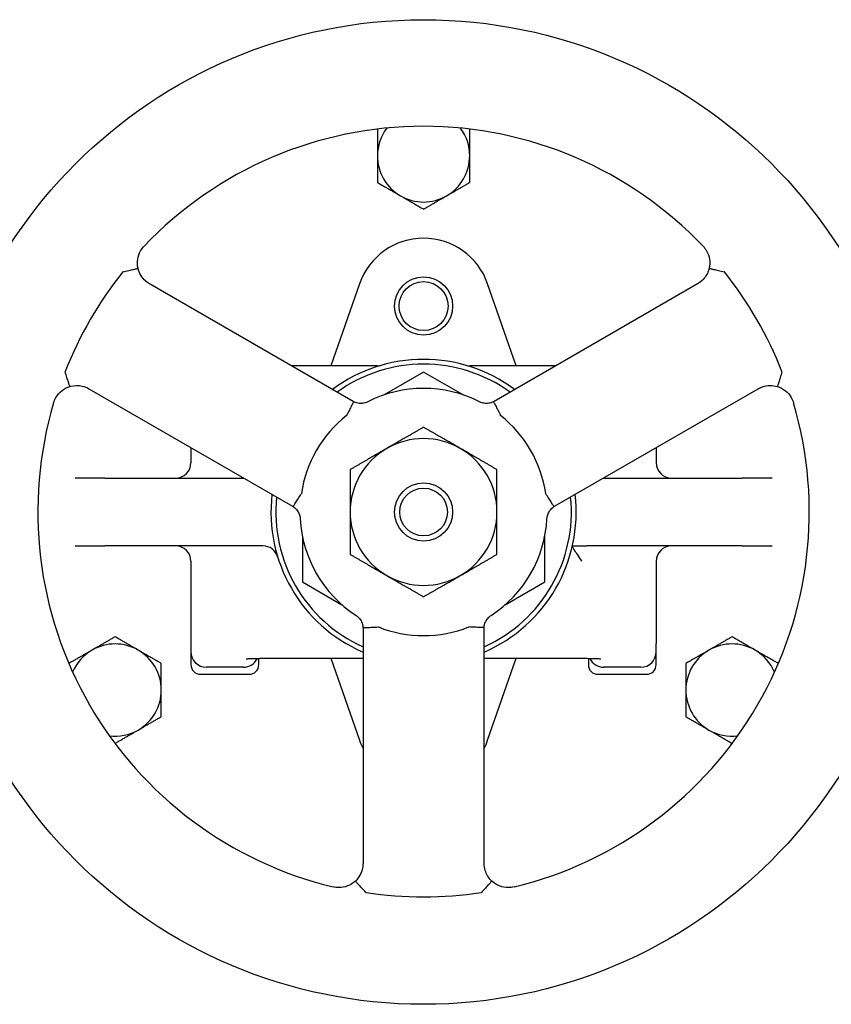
# Model space of a CAD drawing. Header units: inches. Extents: x 18 to 846, y -67 to 561.
# Tile 481 of 656: x 455.15 to 461.75, y 301.53 to 309.53. Entities that reach past the tile are written whole.
import ezdxf

# ---------------------------------------------------------------- set-up
doc = ezdxf.new("R2010")
doc.units = ezdxf.units.IN
doc.header["$LTSCALE"] = 24
doc.header["$MEASUREMENT"] = 0
doc.layers.add('Visible (ANSI)', color=7, linetype='Continuous', lineweight=30)

msp = doc.modelspace()

# ---------------------------------------------------------------- linework, layer by layer
at = {"layer": 'Visible (ANSI)'}
for p, q in [((457.86081, 306.43172), (456.20694, 307.38658)), ((457.91301, 307.38766), (457.68006, 306.71996)), ((459.1868, 306.71996), (458.95385, 307.38766)), ((460.65991, 307.38658), (459.90669, 306.95171)), ((459.90669, 306.95171), (459.00605, 306.43172)), ((458.05622, 306.71996), (457.36157, 306.71996)), ((458.43343, 306.66938), (458.11263, 306.48417)), ((458.75423, 306.48417), (458.43343, 306.66938)), ((459.50529, 306.71996), (458.81063, 306.71996)), ((455.71482, 306.5342), (457.36868, 305.57934)), ((459.49817, 305.57934), (461.15204, 306.5342)), ((456.54367, 306.05566), (456.54367, 305.93346)), ((460.32319, 306.05566), (460.32319, 305.93346)), ((455.64472, 305.80846), (455.60257, 305.80846)), ((455.84512, 305.80846), (455.64472, 305.80846)), ((455.84512, 305.80846), (456.97184, 305.80846)), ((459.89502, 305.80846), (461.02174, 305.80846)), ((461.22214, 305.80846), (461.02174, 305.80846)), ((461.26428, 305.80846), (461.22214, 305.80846)), ((457.44918, 305.33503), (457.44918, 304.96461)), ((459.41768, 304.96461), (459.41768, 305.33503)), ((455.60257, 305.25727), (455.64472, 305.25727)), ((455.64472, 305.25727), (455.84512, 305.25727)), ((457.12837, 305.25727), (455.84512, 305.25727)), ((459.64258, 305.25727), (459.75862, 305.25727)), ((461.02174, 305.25727), (459.75862, 305.25727)), ((461.02174, 305.25727), (461.22214, 305.25727)), ((461.22214, 305.25727), (461.26428, 305.25727)), ((456.54367, 305.13227), (456.54367, 304.46342)), ((460.32319, 305.13227), (460.32319, 304.46342)), ((457.44918, 304.96461), (457.76998, 304.77939)), ((459.09688, 304.77939), (459.41768, 304.96461)), ((457.9413, 304.58753), (457.9413, 302.67781)), ((458.92555, 302.67781), (458.92555, 304.58753)), ((456.54367, 304.46342), (456.54367, 304.39682)), ((460.32319, 304.39682), (460.32319, 304.46342)), ((456.54367, 304.39682), (456.54367, 304.29271)), ((457.09485, 304.29271), (457.09485, 304.34399)), ((457.2917, 304.34577), (457.9413, 304.34577)), ((457.68006, 304.34577), (457.91301, 303.67807)), ((458.92555, 304.34577), (459.57516, 304.34577)), ((458.95385, 303.67807), (459.1868, 304.34577)), ((459.77201, 304.34399), (459.77201, 304.29271)), ((460.32319, 304.29271), (460.32319, 304.39682)), ((456.96985, 304.27178), (456.66867, 304.27178)), ((460.19819, 304.27178), (459.89701, 304.27178)), ((456.62241, 304.21397), (457.01611, 304.21397)), ((459.85075, 304.21397), (460.24445, 304.21397))]:
    msp.add_line(p, q, dxfattribs=at)
for centre, radius in [((458.43343, 305.53286), 4), ((458.43343, 307.20609), 0.23622), ((458.43343, 307.20609), 0.19894), ((458.43343, 305.53286), 0.23622), ((458.43343, 305.53286), 0.19396)]:
    msp.add_circle(centre, radius, dxfattribs=at)
for centre, radius, start, end in [((458.43343, 305.53286), 3.13386, 43.567129, 136.432871), ((458.43343, 308.42657), 0.375, 142.972428, 180), ((458.43343, 308.42657), 0.375, 0, 37.027572), ((458.43343, 308.42657), 0.375, 180, 240), ((458.43343, 308.42657), 0.375, 300, 0), ((458.43343, 308.42657), 0.375, 240, 300), ((458.43343, 307.20609), 0.55118, 19.233076, 160.766924), ((458.43343, 305.53286), 3.12676, 141.399676, 158.600324), ((458.43343, 305.53286), 3.12676, 21.399676, 38.600324), ((458.43343, 305.53286), 1.24016, 53.379868, 126.620132), ((458.43343, 305.53286), 1.20079, 54.194537, 125.805463), ((458.05621, 306.84712), 0.12716, 270.004016, 286.01595), ((458.81064, 306.8471), 0.12714, 253.982919, 269.997115), ((458.43343, 305.53286), 1.00394, 63.137041, 116.862959), ((458.43343, 305.53286), 3.13386, 163.567129, 256.432871), ((458.43343, 305.53286), 3.13386, 283.567129, 16.432871), ((458.43343, 305.53286), 1.00394, 128.535259, 171.464741), ((458.43343, 305.53286), 1.00394, 8.535259, 51.464741), ((458.43343, 305.53286), 0.5965, 60, 120), ((458.43343, 305.53286), 0.5965, 120, 180), ((458.43343, 305.53286), 0.5965, 0, 60), ((456.41867, 305.93346), 0.125, 270, 0), ((460.44819, 305.93346), 0.125, 180, 270), ((458.43343, 305.53286), 1.24016, 173.379868, 246.620132), ((458.43343, 305.53286), 1.20079, 174.194537, 245.805463), ((458.43343, 305.53286), 1.24016, 293.379868, 6.620132), ((458.43343, 305.53286), 1.20079, 294.194537, 5.805463), ((458.43343, 305.53286), 0.5965, 180, 240), ((458.43343, 305.53286), 0.5965, 300, 0), ((458.43343, 305.53286), 1.00394, 183.137041, 236.862959), ((458.43343, 305.53286), 1.00394, 303.137041, 356.862959), ((456.41867, 305.13227), 0.125, 0, 90), ((457.12837, 305.13227), 0.125, 17.063961, 90), ((460.44819, 305.13227), 0.125, 90, 180), ((458.43343, 305.53286), 0.5965, 240, 300), ((458.43343, 305.53286), 1.00394, 248.535259, 291.464741), ((455.92741, 304.08601), 0.375, 120, 157.027572), ((455.92741, 304.08601), 0.375, 60, 120), ((455.92741, 304.08601), 0.375, 0, 60), ((460.93945, 304.08601), 0.375, 120, 180), ((460.93945, 304.08601), 0.375, 60, 120), ((460.93945, 304.08601), 0.375, 22.972428, 60), ((456.62241, 304.29271), 0.07874, 180, 270), ((457.01611, 304.29271), 0.07874, 270, 0), ((459.85075, 304.29271), 0.07874, 180, 270), ((460.24445, 304.29271), 0.07874, 270, 0), ((455.92741, 304.08601), 0.375, 300, 0), ((460.93945, 304.08601), 0.375, 180, 240), ((455.92741, 304.08601), 0.375, 262.972428, 300), ((460.93945, 304.08601), 0.375, 240, 277.027572), ((458.43343, 303.85964), 0.55118, 199.233076, 206.765501), ((458.43343, 303.85964), 0.55118, 333.234499, 340.766924), ((458.43343, 305.53286), 3.12676, 261.399676, 278.600324)]:
    msp.add_arc(centre, radius, start, end, dxfattribs=at)
for centre, start_param, end_param in [((456.66867, 304.39682), 4.712389, 6.2831853), ((456.96985, 304.39682), 0, 1.1323712), ((459.89701, 304.39682), 5.1508177, 6.2831853), ((460.19819, 304.39682), 0, 1.5707963)]:
    msp.add_ellipse(centre, major_axis=(0, -0.12504), ratio=0.9996615, start_param=start_param, end_param=end_param, dxfattribs=at)
for points, weights in [([(458.06091, 308.6445), (458.05967, 308.64379), (458.05843, 308.64307)], [1.01080092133, 1.01041530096, 1.01001874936]), ([(458.05843, 308.64307), (458.05843, 308.52705), (458.05843, 308.42657)], [1.01001874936, 1.04314139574, 1]), ([(458.80843, 308.64307), (458.80719, 308.64379), (458.80595, 308.6445)], [1.01001874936, 1.01041530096, 1.01080092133]), ([(458.80843, 308.42657), (458.80843, 308.52705), (458.80843, 308.64307)], [1, 1.04314139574, 1.01001874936]), ([(458.05843, 308.42657), (458.05843, 308.32608), (458.05843, 308.21006)], [1, 1.04314139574, 1.01001874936]), ([(458.80843, 308.21006), (458.80843, 308.32608), (458.80843, 308.42657)], [1.01001874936, 1.04314139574, 1]), ([(458.05843, 308.21006), (458.15891, 308.15205), (458.24593, 308.10181)], [1.01001874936, 1.04314139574, 1]), ([(458.62093, 308.10181), (458.70795, 308.15205), (458.80843, 308.21006)], [1, 1.04314139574, 1.01001874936]), ([(458.24593, 308.10181), (458.33295, 308.05157), (458.43343, 307.99355)], [1, 1.04314139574, 1.01001874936]), ([(458.43343, 307.99355), (458.53391, 308.05157), (458.62093, 308.10181)], [1.01001874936, 1.04314139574, 1]), ([(458.43343, 306.22164), (458.2736, 306.12936), (458.13518, 306.04945)], [1.01001874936, 1.04314139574, 1]), ([(458.73168, 306.04945), (458.59326, 306.12936), (458.43343, 306.22164)], [1, 1.04314139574, 1.01001874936]), ([(458.13518, 306.04945), (457.99676, 305.96953), (457.83693, 305.87725)], [1, 1.04314139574, 1.01001874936]), ([(459.02993, 305.87725), (458.8701, 305.96953), (458.73168, 306.04945)], [1.01001874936, 1.04314139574, 1]), ([(457.83693, 305.87725), (457.83693, 305.6927), (457.83693, 305.53286)], [1.01001874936, 1.04314139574, 1]), ([(459.02993, 305.53286), (459.02993, 305.6927), (459.02993, 305.87725)], [1, 1.04314139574, 1.01001874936]), ([(457.83693, 305.53286), (457.83693, 305.37303), (457.83693, 305.18848)], [1, 1.04314139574, 1.01001874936]), ([(459.02993, 305.18848), (459.02993, 305.37303), (459.02993, 305.53286)], [1.01001874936, 1.04314139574, 1]), ([(457.83693, 305.18848), (457.99676, 305.0962), (458.13518, 305.01628)], [1.01001874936, 1.04314139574, 1]), ([(458.73168, 305.01628), (458.8701, 305.0962), (459.02993, 305.18848)], [1, 1.04314139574, 1.01001874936]), ([(458.13518, 305.01628), (458.2736, 304.93636), (458.43343, 304.84409)], [1, 1.04314139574, 1.01001874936]), ([(458.43343, 304.84409), (458.59326, 304.93636), (458.73168, 305.01628)], [1.01001874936, 1.04314139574, 1]), ([(455.92741, 304.51903), (455.82693, 304.46101), (455.73991, 304.41077)], [1.01001874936, 1.04314139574, 1]), ([(456.11491, 304.41077), (456.02789, 304.46101), (455.92741, 304.51903)], [1, 1.04314139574, 1.01001874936]), ([(460.93945, 304.51903), (460.83897, 304.46101), (460.75195, 304.41077)], [1.01001874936, 1.04314139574, 1]), ([(461.12695, 304.41077), (461.03993, 304.46101), (460.93945, 304.51903)], [1, 1.04314139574, 1.01001874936]), ([(455.73991, 304.41077), (455.65289, 304.36053), (455.55241, 304.30252)], [1, 1.04314139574, 1.01001874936]), ([(456.30241, 304.30252), (456.20193, 304.36053), (456.11491, 304.41077)], [1.01001874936, 1.04314139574, 1]), ([(460.75195, 304.41077), (460.66493, 304.36053), (460.56445, 304.30252)], [1, 1.04314139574, 1.01001874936]), ([(461.31445, 304.30252), (461.21397, 304.36053), (461.12695, 304.41077)], [1.01001874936, 1.04314139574, 1]), ([(455.55241, 304.30252), (455.55241, 304.30109), (455.55241, 304.29966)], [1.01001874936, 1.01041530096, 1.01080092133]), ([(456.30241, 304.08601), (456.30241, 304.1865), (456.30241, 304.30252)], [1, 1.04314139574, 1.01001874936]), ([(460.56445, 304.30252), (460.56445, 304.1865), (460.56445, 304.08601)], [1.01001874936, 1.04314139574, 1]), ([(461.31445, 304.29966), (461.31445, 304.30109), (461.31445, 304.30252)], [1.01080092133, 1.01041530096, 1.01001874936]), ([(456.30241, 303.86951), (456.30241, 303.98553), (456.30241, 304.08601)], [1.01001874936, 1.04314139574, 1]), ([(460.56445, 304.08601), (460.56445, 303.98553), (460.56445, 303.86951)], [1, 1.04314139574, 1.01001874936]), ([(456.11491, 303.76125), (456.20193, 303.8115), (456.30241, 303.86951)], [1, 1.04314139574, 1.01001874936]), ([(460.56445, 303.86951), (460.66493, 303.8115), (460.75195, 303.76125)], [1.01001874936, 1.04314139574, 1]), ([(455.92741, 303.653), (456.02789, 303.71101), (456.11491, 303.76125)], [1.01001874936, 1.04314139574, 1]), ([(460.75195, 303.76125), (460.83897, 303.71101), (460.93945, 303.653)], [1, 1.04314139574, 1.01001874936]), ([(455.92493, 303.65443), (455.92617, 303.65372), (455.92741, 303.653)], [1.01080092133, 1.01041530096, 1.01001874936]), ([(460.93945, 303.653), (460.94069, 303.65372), (460.94193, 303.65443)], [1.01001874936, 1.01041530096, 1.01080092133])]:
    msp.add_rational_spline(points, weights, degree=2, dxfattribs=at)
for points, knots in [([(456.11376, 307.51193), (456.108, 307.53637), (456.10702, 307.56184), (456.11438, 307.61068), (456.12259, 307.63421), (456.14268, 307.66897), (456.15204, 307.68148), (456.16274, 307.69273)], [1.21368975, 1.21368975, 1.21368975, 1.21368975, 1.52676607, 1.52676607, 1.83623748, 1.83623748, 2.02965712, 2.02965712, 2.02965712, 2.02965712]), ([(460.70412, 307.69273), (460.71482, 307.68148), (460.72417, 307.66897), (460.74427, 307.63421), (460.75248, 307.61068), (460.75984, 307.56184), (460.75885, 307.53637), (460.75309, 307.51193)], [0, 0, 0, 0, 0.19341964, 0.19341964, 0.50289105, 0.50289105, 0.81596736, 0.81596736, 0.81596736, 0.81596736]), ([(455.99146, 307.48479), (455.99123, 307.48474), (455.99101, 307.48464), (455.99046, 307.4843), (455.99013, 307.48399), (455.98981, 307.4836)], [-0.0061552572, -0.0061552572, -0.0061552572, -0.0061552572, -0.0038369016, -0.0038369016, 0, 0, 0, 0]), ([(455.99146, 307.48479), (456.0073, 307.48852), (456.02299, 307.49217), (456.05236, 307.49892), (456.06574, 307.50196), (456.08841, 307.507), (456.09748, 307.50896), (456.11019, 307.51156), (456.11359, 307.51213), (456.11376, 307.51193), (456.11376, 307.51193), (456.11376, 307.51193)], [-0.49866874, -0.49866874, -0.49866874, -0.49866874, -0.37472096, -0.37472096, -0.2507514, -0.2507514, -0.1266965, -0.1266965, 0, 0, 0.00232127, 0.00232127, 0.00232127, 0.00232127]), ([(456.20694, 307.38658), (456.1958, 307.39302), (456.18529, 307.40054), (456.16014, 307.42259), (456.14681, 307.4386), (456.12599, 307.47354), (456.11837, 307.49238), (456.11376, 307.51193)], [5.13732362, 5.13732362, 5.13732362, 5.13732362, 5.29765494, 5.29765494, 5.55418506, 5.55418506, 5.80447143, 5.80447143, 5.80447143, 5.80447143]), ([(460.75309, 307.51193), (460.75255, 307.5096), (460.75196, 307.50728), (460.743, 307.47463), (460.72726, 307.44633), (460.6925, 307.40883), (460.67695, 307.39642), (460.65991, 307.38658)], [1.03699376, 1.03699376, 1.03699376, 1.03699376, 1.06677702, 1.06677702, 1.45900183, 1.45900183, 1.70414233, 1.70414233, 1.70414233, 1.70414233]), ([(460.75309, 307.51193), (460.7531, 307.51193), (460.7531, 307.51193), (460.75327, 307.51213), (460.75667, 307.51156), (460.76938, 307.50896), (460.77845, 307.507), (460.80112, 307.50196), (460.8145, 307.49892), (460.84386, 307.49217), (460.85956, 307.48852), (460.8754, 307.48479)], [-0.50098919, -0.50098919, -0.50098919, -0.50098919, -0.49866793, -0.49866793, -0.37197164, -0.37197164, -0.24791694, -0.24791694, -0.12394758, -0.12394758, 0, 0, 0, 0]), ([(460.87704, 307.4836), (460.87683, 307.48387), (460.87659, 307.48412), (460.8761, 307.4845), (460.87585, 307.48464), (460.87553, 307.48476), (460.87546, 307.48478), (460.8754, 307.48479)], [-0.0389329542, -0.0389329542, -0.0389329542, -0.0389329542, -0.035991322, -0.035991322, -0.0336212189, -0.0336212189, -0.0330274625, -0.0330274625, -0.0330274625, -0.0330274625]), ([(455.52224, 306.67373), (455.52211, 306.67341), (455.52201, 306.67307), (455.52193, 306.67246), (455.52193, 306.67218), (455.52199, 306.67184), (455.52201, 306.67177), (455.52203, 306.67171)], [-0.0389329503, -0.0389329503, -0.0389329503, -0.0389329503, -0.0359913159, -0.0359913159, -0.033621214, -0.033621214, -0.0330274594, -0.0330274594, -0.0330274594, -0.0330274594]), ([(455.55968, 306.55222), (455.55968, 306.55222), (455.55967, 306.55222), (455.55941, 306.55227), (455.55821, 306.5555), (455.5541, 306.56781), (455.55127, 306.57664), (455.5443, 306.5988), (455.54024, 306.6119), (455.5314, 306.64071), (455.52672, 306.65613), (455.52203, 306.67171)], [-0.50098919, -0.50098919, -0.50098919, -0.50098919, -0.49866793, -0.49866793, -0.37197164, -0.37197164, -0.24791694, -0.24791694, -0.12394758, -0.12394758, 0, 0, 0, 0]), ([(461.34483, 306.67171), (461.34014, 306.65613), (461.33546, 306.64071), (461.32662, 306.6119), (461.32256, 306.5988), (461.31559, 306.57664), (461.31276, 306.56781), (461.30864, 306.5555), (461.30744, 306.55227), (461.30719, 306.55222), (461.30718, 306.55222), (461.30718, 306.55222)], [-0.49866874, -0.49866874, -0.49866874, -0.49866874, -0.37472096, -0.37472096, -0.2507514, -0.2507514, -0.1266965, -0.1266965, 0, 0, 0.00232127, 0.00232127, 0.00232127, 0.00232127]), ([(461.34483, 306.67171), (461.3449, 306.67194), (461.34493, 306.67218), (461.34491, 306.67282), (461.34481, 306.67326), (461.34462, 306.67373)], [-0.0061552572, -0.0061552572, -0.0061552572, -0.0061552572, -0.0038369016, -0.0038369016, 0, 0, 0, 0]), ([(455.55968, 306.55222), (455.56197, 306.55291), (455.56427, 306.55356), (455.59703, 306.56213), (455.6294, 306.56265), (455.67927, 306.55129), (455.69778, 306.54403), (455.71482, 306.5342)], [1.03667959, 1.03667959, 1.03667959, 1.03667959, 1.06646285, 1.06646285, 1.45868765, 1.45868765, 1.70382816, 1.70382816, 1.70382816, 1.70382816]), ([(461.15204, 306.5342), (461.16316, 306.54062), (461.17491, 306.54595), (461.20653, 306.5567), (461.22702, 306.56025), (461.26771, 306.56085), (461.28789, 306.55803), (461.30718, 306.55222)], [5.13734314, 5.13734314, 5.13734314, 5.13734314, 5.29740661, 5.29740661, 5.55350815, 5.55350815, 5.8044916, 5.8044916, 5.8044916, 5.8044916]), ([(455.42758, 306.41941), (455.43197, 306.4343), (455.43814, 306.44866), (455.45819, 306.48344), (455.47446, 306.50232), (455.51308, 306.53311), (455.53563, 306.54499), (455.55968, 306.55222)], [0, 0, 0, 0, 0.19341964, 0.19341964, 0.50289105, 0.50289105, 0.81596736, 0.81596736, 0.81596736, 0.81596736]), ([(461.30718, 306.55222), (461.33123, 306.54499), (461.35378, 306.53311), (461.39239, 306.50232), (461.40867, 306.48344), (461.42872, 306.44866), (461.43488, 306.4343), (461.43927, 306.41941)], [1.21368975, 1.21368975, 1.21368975, 1.21368975, 1.52676607, 1.52676607, 1.83623748, 1.83623748, 2.02965712, 2.02965712, 2.02965712, 2.02965712]), ([(457.86662, 306.42857), (457.86661, 306.42858), (457.86661, 306.42858), (457.86634, 306.42862), (457.86468, 306.42588), (457.8587, 306.41509), (457.85442, 306.40709), (457.84375, 306.38683), (457.83746, 306.37476), (457.82368, 306.34812), (457.81633, 306.33381), (457.80893, 306.3193)], [-0.00164413, -0.00164413, -0.00164413, -0.00164413, 0, 0, 0.12275367, 0.12275367, 0.24675882, 0.24675882, 0.37086147, 0.37086147, 0.49496835, 0.49496835, 0.49496835, 0.49496835]), ([(457.97979, 306.42847), (457.97289, 306.42497), (457.96565, 306.42212), (457.94644, 306.41652), (457.93424, 306.41486), (457.90705, 306.41513), (457.892, 306.41801), (457.87399, 306.42505), (457.87026, 306.42672), (457.86662, 306.42857)], [-2.05723588, -2.05723588, -2.05723588, -2.05723588, -1.93924776, -1.93924776, -1.75046677, -1.75046677, -1.5173669, -1.5173669, -1.45507218, -1.45507218, -1.45507218, -1.45507218]), ([(459.00024, 306.42857), (458.99404, 306.42542), (458.98754, 306.42277), (458.96913, 306.417), (458.95704, 306.41512), (458.93266, 306.41485), (458.92043, 306.41652), (458.90121, 306.42212), (458.89397, 306.42497), (458.88707, 306.42847)], [1.44725684, 1.44725684, 1.44725684, 1.44725684, 1.55278215, 1.55278215, 1.74047247, 1.74047247, 1.92925347, 1.92925347, 2.04724159, 2.04724159, 2.04724159, 2.04724159]), ([(459.00024, 306.42857), (459.00025, 306.42858), (459.00025, 306.42858), (459.00053, 306.4286), (459.0022, 306.42585), (459.00817, 306.41506), (459.01246, 306.40705), (459.02313, 306.38679), (459.02942, 306.37473), (459.04318, 306.3481), (459.05053, 306.3338), (459.05792, 306.3193)], [-0.00212058, -0.00212058, -0.00212058, -0.00212058, 0, 0, 0.12241074, 0.12241074, 0.24644377, 0.24644377, 0.37046405, 0.37046405, 0.49448748, 0.49448748, 0.49448748, 0.49448748]), ([(457.80893, 306.3193), (457.80891, 306.31924), (457.80888, 306.31919), (457.80863, 306.31878), (457.80835, 306.31846), (457.80798, 306.31817)], [0.687827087, 0.687827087, 0.687827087, 0.687827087, 0.690033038, 0.690033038, 0.704391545, 0.704391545, 0.704391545, 0.704391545]), ([(459.05888, 306.31817), (459.05869, 306.31832), (459.05852, 306.31848), (459.05819, 306.31885), (459.05804, 306.31907), (459.05792, 306.3193)], [0, 0, 0, 0, 0.0018105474, 0.0018105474, 0.0038023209, 0.0038023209, 0.0038023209, 0.0038023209]), ([(457.37432, 305.57588), (457.37431, 305.57589), (457.37431, 305.57589), (457.37415, 305.57612), (457.3757, 305.57894), (457.38205, 305.58951), (457.38684, 305.59722), (457.39906, 305.6166), (457.40636, 305.62808), (457.42253, 305.65331), (457.43125, 305.66682), (457.44011, 305.68048)], [-0.00211911, -0.00211911, -0.00211911, -0.00211911, 0, 0, 0.12241223, 0.12241223, 0.24644526, 0.24644526, 0.37046554, 0.37046554, 0.49448897, 0.49448897, 0.49448897, 0.49448897]), ([(457.44061, 305.68187), (457.44058, 305.68163), (457.44052, 305.6814), (457.44036, 305.68093), (457.44025, 305.68069), (457.44011, 305.68048)], [0, 0, 0, 0, 0.0018113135, 0.0018113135, 0.0038023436, 0.0038023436, 0.0038023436, 0.0038023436]), ([(459.42675, 305.68048), (459.42671, 305.68053), (459.42668, 305.68058), (459.42645, 305.681), (459.42632, 305.6814), (459.42625, 305.68187)], [0.687828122, 0.687828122, 0.687828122, 0.687828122, 0.690034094, 0.690034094, 0.704392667, 0.704392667, 0.704392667, 0.704392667]), ([(459.49254, 305.57588), (459.49255, 305.57589), (459.49255, 305.57589), (459.49272, 305.5761), (459.49118, 305.57891), (459.48482, 305.58948), (459.48003, 305.59719), (459.46782, 305.61656), (459.46052, 305.62804), (459.44434, 305.65329), (459.43561, 305.66681), (459.42675, 305.68048)], [-0.00164413, -0.00164413, -0.00164413, -0.00164413, 0, 0, 0.12275367, 0.12275367, 0.24675882, 0.24675882, 0.37086147, 0.37086147, 0.49496835, 0.49496835, 0.49496835, 0.49496835]), ([(457.37432, 305.57588), (457.37774, 305.57366), (457.38106, 305.57126), (457.39616, 305.55919), (457.40617, 305.54759), (457.42, 305.52418), (457.42467, 305.51278), (457.42943, 305.49334), (457.43057, 305.48566), (457.431, 305.47792)], [-0.60216368, -0.60216368, -0.60216368, -0.60216368, -0.53986897, -0.53986897, -0.30676912, -0.30676912, -0.11798812, -0.11798812, 0, 0, 0, 0]), ([(459.43586, 305.47792), (459.43629, 305.48566), (459.43743, 305.49334), (459.44219, 305.51278), (459.44686, 305.52418), (459.46069, 305.54759), (459.4707, 305.55919), (459.4858, 305.57126), (459.48911, 305.57366), (459.49254, 305.57588)], [-1.25572258, -1.25572258, -1.25572258, -1.25572258, -1.13773446, -1.13773446, -0.94895347, -0.94895347, -0.71585361, -0.71585361, -0.6535589, -0.6535589, -0.6535589, -0.6535589]), ([(459.7199, 305.13227), (459.71983, 305.13237), (459.71977, 305.13247), (459.70777, 305.14994), (459.6961, 305.16736), (459.67577, 305.1983), (459.66678, 305.21222), (459.65375, 305.23319), (459.64908, 305.24103), (459.64341, 305.25188), (459.64211, 305.25523), (459.64242, 305.25659)], [-0.51875096, -0.51875096, -0.51875096, -0.51875096, -0.51783077, -0.51783077, -0.35789109, -0.35789109, -0.21236045, -0.21236045, -0.09911335, -0.09911335, 0, 0, 0, 0]), ([(457.88463, 304.6922), (457.89112, 304.68797), (457.8972, 304.68313), (457.91165, 304.6693), (457.91919, 304.65955), (457.93255, 304.63587), (457.93759, 304.6214), (457.9405, 304.60229), (457.94091, 304.59822), (457.94113, 304.59414)], [-1.25572258, -1.25572258, -1.25572258, -1.25572258, -1.13773446, -1.13773446, -0.94895347, -0.94895347, -0.71585361, -0.71585361, -0.6535589, -0.6535589, -0.6535589, -0.6535589]), ([(458.92573, 304.59414), (458.92595, 304.59822), (458.92636, 304.60229), (458.92927, 304.6214), (458.9343, 304.63587), (458.94767, 304.65955), (458.95521, 304.6693), (458.96966, 304.68313), (458.97574, 304.68797), (458.98222, 304.6922)], [-0.60216368, -0.60216368, -0.60216368, -0.60216368, -0.53986897, -0.53986897, -0.30676912, -0.30676912, -0.11798812, -0.11798812, 0, 0, 0, 0]), ([(457.94113, 304.59414), (457.94113, 304.59413), (457.94113, 304.59413), (457.94123, 304.59387), (457.94443, 304.5938), (457.95677, 304.59402), (457.96584, 304.59431), (457.98872, 304.5952), (458.00231, 304.59579), (458.03227, 304.59718), (458.04834, 304.59797), (458.0646, 304.59882)], [-0.00164412, -0.00164412, -0.00164412, -0.00164412, 0, 0, 0.12275367, 0.12275367, 0.24675882, 0.24675882, 0.37086147, 0.37086147, 0.49496835, 0.49496835, 0.49496835, 0.49496835]), ([(458.0646, 304.59882), (458.06467, 304.59882), (458.06473, 304.59882), (458.0652, 304.59882), (458.06562, 304.59873), (458.06606, 304.59856)], [0.687828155, 0.687828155, 0.687828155, 0.687828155, 0.690034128, 0.690034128, 0.704392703, 0.704392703, 0.704392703, 0.704392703]), ([(458.8008, 304.59856), (458.80102, 304.59864), (458.80125, 304.59872), (458.80174, 304.59881), (458.80199, 304.59883), (458.80225, 304.59882)], [0, 0, 0, 0, 0.001811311, 0.001811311, 0.0038023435, 0.0038023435, 0.0038023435, 0.0038023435]), ([(458.92573, 304.59414), (458.92573, 304.59413), (458.92573, 304.59413), (458.92561, 304.59387), (458.92239, 304.5938), (458.91006, 304.59402), (458.90098, 304.59432), (458.8781, 304.5952), (458.86451, 304.59579), (458.83457, 304.59718), (458.81851, 304.59797), (458.80225, 304.59882)], [-0.00211911, -0.00211911, -0.00211911, -0.00211911, 0, 0, 0.12241223, 0.12241223, 0.24644526, 0.24644526, 0.37046554, 0.37046554, 0.49448897, 0.49448897, 0.49448897, 0.49448897]), ([(456.99204, 304.34006), (456.99204, 304.34006), (456.9921, 304.34007), (456.99289, 304.34015), (456.9955, 304.34039), (457.00565, 304.34109), (457.01559, 304.34161), (457.04398, 304.34274), (457.06423, 304.34333), (457.1124, 304.34438), (457.14077, 304.34483), (457.20196, 304.34548), (457.23482, 304.34568), (457.27594, 304.34576), (457.28382, 304.34577), (457.2917, 304.34577)], [-1.3544, -1.3544, -1.3544, -1.3544, -1.3353707, -1.3353707, -1.2100798, -1.2100798, -0.9879718, -0.9879718, -0.6983192, -0.6983192, -0.3883365, -0.3883365, -0.0741772, -0.0741772, 0, 0, 0, 0]), ([(459.57516, 304.34577), (459.60852, 304.34577), (459.64188, 304.34563), (459.70524, 304.3451), (459.73523, 304.3447), (459.78853, 304.34369), (459.8119, 304.34308), (459.84843, 304.34178), (459.8623, 304.34106), (459.87241, 304.3403), (459.87424, 304.34012), (459.87477, 304.34006), (459.87481, 304.34006), (459.87481, 304.34006)], [0, 0, 0, 0, 0.3141593, 0.3141593, 0.6283185, 0.6283185, 0.9401671, 0.9401671, 1.2356762, 1.2356762, 1.3389575, 1.3389575, 1.3544, 1.3544, 1.3544, 1.3544]), ([(457.9413, 302.67781), (457.9413, 302.66498), (457.94004, 302.65215), (457.93356, 302.61943), (457.9264, 302.59992), (457.90659, 302.56437), (457.89404, 302.54827), (457.87934, 302.53444)], [5.13734575, 5.13734575, 5.13734575, 5.13734575, 5.29725187, 5.29725187, 5.55310165, 5.55310165, 5.80449435, 5.80449435, 5.80449435, 5.80449435]), ([(458.98751, 302.53444), (458.98577, 302.53608), (458.98406, 302.53775), (458.96026, 302.56184), (458.94363, 302.58961), (458.92852, 302.63847), (458.92555, 302.65814), (458.92555, 302.67781)], [1.07661554, 1.07661554, 1.07661554, 1.07661554, 1.10639873, 1.10639873, 1.49862353, 1.49862353, 1.74376404, 1.74376404, 1.74376404, 1.74376404]), ([(457.87934, 302.53444), (457.86105, 302.51724), (457.83949, 302.50364), (457.79352, 302.4856), (457.76903, 302.48095), (457.72888, 302.48097), (457.71337, 302.48281), (457.69827, 302.48645)], [1.21368975, 1.21368975, 1.21368975, 1.21368975, 1.52676607, 1.52676607, 1.83623748, 1.83623748, 2.02965712, 2.02965712, 2.02965712, 2.02965712]), ([(457.96399, 302.4421), (457.95285, 302.45395), (457.94184, 302.46571), (457.92131, 302.48777), (457.91199, 302.49784), (457.89628, 302.51495), (457.89005, 302.52182), (457.88145, 302.53154), (457.87926, 302.53419), (457.87934, 302.53444), (457.87934, 302.53444), (457.87934, 302.53444)], [-0.49866874, -0.49866874, -0.49866874, -0.49866874, -0.37472096, -0.37472096, -0.2507514, -0.2507514, -0.1266965, -0.1266965, 0, 0, 0.00232127, 0.00232127, 0.00232127, 0.00232127]), ([(458.98751, 302.53444), (458.98752, 302.53444), (458.98752, 302.53444), (458.9876, 302.53419), (458.98541, 302.53154), (458.97681, 302.52182), (458.97057, 302.51495), (458.95487, 302.49784), (458.94555, 302.48777), (458.92502, 302.46571), (458.91401, 302.45395), (458.90287, 302.4421)], [-0.50098919, -0.50098919, -0.50098919, -0.50098919, -0.49866793, -0.49866793, -0.37197164, -0.37197164, -0.24791694, -0.24791694, -0.12394758, -0.12394758, 0, 0, 0, 0]), ([(459.16858, 302.48645), (459.15349, 302.48281), (459.13797, 302.48097), (459.09782, 302.48095), (459.07334, 302.4856), (459.02737, 302.50364), (459.0058, 302.51724), (458.98751, 302.53444)], [0, 0, 0, 0, 0.19341964, 0.19341964, 0.50289105, 0.50289105, 0.81596736, 0.81596736, 0.81596736, 0.81596736]), ([(457.96399, 302.4421), (457.96416, 302.44192), (457.96436, 302.44178), (457.96492, 302.44147), (457.96535, 302.44134), (457.96585, 302.44127)], [-0.0061552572, -0.0061552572, -0.0061552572, -0.0061552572, -0.0038369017, -0.0038369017, 0, 0, 0, 0]), ([(458.90101, 302.44127), (458.90135, 302.44132), (458.90169, 302.4414), (458.90226, 302.44164), (458.90251, 302.44177), (458.90277, 302.442), (458.90282, 302.44205), (458.90287, 302.4421)], [-0.038932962, -0.038932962, -0.038932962, -0.038932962, -0.0359913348, -0.0359913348, -0.0336212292, -0.0336212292, -0.0330274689, -0.0330274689, -0.0330274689, -0.0330274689])]:
    msp.add_open_spline(points, degree=3, knots=knots, dxfattribs=at)
for points in [[(457.86662, 306.42857), (457.86465, 306.42957), (457.86272, 306.43062), (457.86081, 306.43172)], [(459.00605, 306.43172), (459.00415, 306.43063), (459.00221, 306.42958), (459.00024, 306.42857)], [(457.36868, 305.57934), (457.37059, 305.57824), (457.37247, 305.57708), (457.37432, 305.57588)], [(459.49254, 305.57588), (459.49439, 305.57708), (459.49627, 305.57824), (459.49817, 305.57934)], [(457.94113, 304.59414), (457.94124, 304.59194), (457.9413, 304.58973), (457.9413, 304.58753)], [(458.92555, 304.58753), (458.92555, 304.58973), (458.92561, 304.59194), (458.92573, 304.59414)]]:
    msp.add_open_spline(points, degree=3, dxfattribs=at)

doc.saveas('drawing.dxf')
